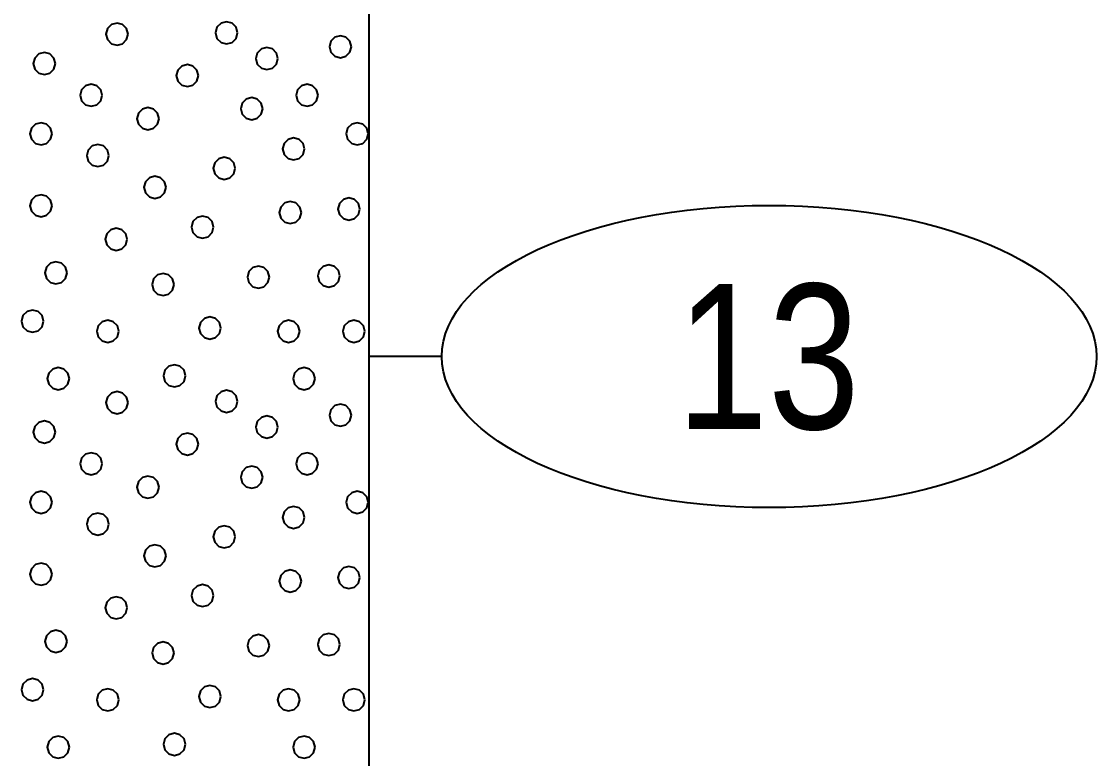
# Model space of a CAD drawing. Extents: x -76 to 974, y -1080 to -735.
# Drawn here: x 459.3 to 466.71, y -999.76 to -994.68 of the extents above; entities that cross this region are included whole.
import ezdxf
from ezdxf.enums import TextEntityAlignment as Align

# ---------------------------------------------------------------- set-up
doc = ezdxf.new("R2010")
doc.units = 0
doc.header["$LTSCALE"] = 0.36
doc.layers.add('27', color=7, linetype='Continuous', lineweight=40)

msp = doc.modelspace()

# ---------------------------------------------------------------- linework, layer by layer
at = {"layer": '27'}
for p, q in [((461.6974, -1002.49), (461.6974, -994.39)), ((462.1975, -996.99), (461.6975, -996.99))]:
    msp.add_line(p, q, dxfattribs=at)
for points in [[(460.0343, -994.7679), (460.0241, -994.7298), (459.9962, -994.702), (459.9581, -994.6917), (459.92, -994.702), (459.8921, -994.7298), (459.8819, -994.7679), (459.8921, -994.806), (459.92, -994.8339), (459.9581, -994.8441), (459.9962, -994.8339), (460.0241, -994.806)], [(460.7894, -994.759), (460.7792, -994.7209), (460.7513, -994.693), (460.7132, -994.6828), (460.6751, -994.693), (460.6472, -994.7209), (460.637, -994.759), (460.6472, -994.7971), (460.6751, -994.8249), (460.7132, -994.8352), (460.7513, -994.8249), (460.7792, -994.7971)], [(461.5748, -994.8548), (461.5646, -994.8167), (461.5367, -994.7888), (461.4986, -994.7786), (461.4605, -994.7888), (461.4327, -994.8167), (461.4224, -994.8548), (461.4327, -994.8929), (461.4605, -994.9208), (461.4986, -994.931), (461.5367, -994.9208), (461.5646, -994.8929)], [(461.0676, -994.9362), (461.0574, -994.8981), (461.0295, -994.8702), (460.9914, -994.86), (460.9533, -994.8702), (460.9254, -994.8981), (460.9152, -994.9362), (460.9254, -994.9743), (460.9533, -995.0022), (460.9914, -995.0124), (461.0295, -995.0022), (461.0574, -994.9743)], [(459.5332, -994.9705), (459.523, -994.9324), (459.4951, -994.9045), (459.457, -994.8943), (459.4189, -994.9045), (459.391, -994.9324), (459.3808, -994.9705), (459.391, -995.0086), (459.4189, -995.0365), (459.457, -995.0467), (459.4951, -995.0365), (459.523, -995.0086)], [(460.5193, -995.0537), (460.5091, -995.0156), (460.4812, -994.9877), (460.4431, -994.9775), (460.405, -994.9877), (460.3771, -995.0156), (460.3669, -995.0537), (460.3771, -995.0918), (460.405, -995.1197), (460.4431, -995.1299), (460.4812, -995.1197), (460.5091, -995.0918)], [(459.8561, -995.1892), (459.8459, -995.1511), (459.818, -995.1232), (459.7799, -995.113), (459.7418, -995.1232), (459.7139, -995.1511), (459.7037, -995.1892), (459.7139, -995.2273), (459.7418, -995.2552), (459.7799, -995.2654), (459.818, -995.2552), (459.8459, -995.2273)], [(461.3447, -995.1892), (461.3345, -995.1511), (461.3066, -995.1232), (461.2685, -995.113), (461.2304, -995.1232), (461.2026, -995.1511), (461.1923, -995.1892), (461.2026, -995.2273), (461.2304, -995.2552), (461.2685, -995.2654), (461.3066, -995.2552), (461.3345, -995.2273)], [(460.9634, -995.282), (460.9532, -995.2439), (460.9253, -995.216), (460.8872, -995.2058), (460.8491, -995.216), (460.8212, -995.2439), (460.811, -995.282), (460.8212, -995.3201), (460.8491, -995.348), (460.8872, -995.3582), (460.9253, -995.348), (460.9532, -995.3201)], [(460.2476, -995.3506), (460.2374, -995.3125), (460.2095, -995.2846), (460.1714, -995.2744), (460.1333, -995.2846), (460.1054, -995.3125), (460.0952, -995.3506), (460.1054, -995.3887), (460.1333, -995.4166), (460.1714, -995.4268), (460.2095, -995.4166), (460.2374, -995.3887)], [(459.5103, -995.4549), (459.5001, -995.4168), (459.4722, -995.3889), (459.4341, -995.3787), (459.396, -995.3889), (459.3681, -995.4168), (459.3579, -995.4549), (459.3681, -995.493), (459.396, -995.5209), (459.4341, -995.5311), (459.4722, -995.5209), (459.5001, -995.493)], [(461.6905, -995.4549), (461.6803, -995.4168), (461.6524, -995.3889), (461.6143, -995.3787), (461.5762, -995.3889), (461.5483, -995.4168), (461.5381, -995.4549), (461.5483, -995.493), (461.5762, -995.5209), (461.6143, -995.5311), (461.6524, -995.5209), (461.6803, -995.493)], [(459.9019, -995.6049), (459.8916, -995.5668), (459.8638, -995.5389), (459.8257, -995.5287), (459.7876, -995.5389), (459.7597, -995.5668), (459.7495, -995.6049), (459.7597, -995.643), (459.7876, -995.6709), (459.8257, -995.6811), (459.8638, -995.6709), (459.8916, -995.643)], [(461.2519, -995.5591), (461.2417, -995.521), (461.2138, -995.4931), (461.1757, -995.4829), (461.1376, -995.4931), (461.1098, -995.521), (461.0995, -995.5591), (461.1098, -995.5972), (461.1376, -995.6251), (461.1757, -995.6353), (461.2138, -995.6251), (461.2417, -995.5972)], [(460.7739, -995.6926), (460.7637, -995.6545), (460.7358, -995.6266), (460.6977, -995.6164), (460.6596, -995.6266), (460.6318, -995.6545), (460.6215, -995.6926), (460.6318, -995.7307), (460.6596, -995.7586), (460.6977, -995.7688), (460.7358, -995.7586), (460.7637, -995.7307)], [(460.2959, -995.8235), (460.2857, -995.7854), (460.2578, -995.7576), (460.2197, -995.7473), (460.1816, -995.7576), (460.1538, -995.7854), (460.1435, -995.8235), (460.1538, -995.8616), (460.1816, -995.8895), (460.2197, -995.8997), (460.2578, -995.8895), (460.2857, -995.8616)], [(459.5103, -995.9507), (459.5001, -995.9126), (459.4722, -995.8847), (459.4341, -995.8745), (459.396, -995.8847), (459.3681, -995.9126), (459.3579, -995.9507), (459.3681, -995.9888), (459.396, -996.0167), (459.4341, -996.0269), (459.4722, -996.0167), (459.5001, -995.9888)], [(461.6333, -995.9736), (461.6231, -995.9355), (461.5952, -995.9076), (461.5571, -995.8974), (461.519, -995.9076), (461.4911, -995.9355), (461.4809, -995.9736), (461.4911, -996.0117), (461.519, -996.0395), (461.5571, -996.0498), (461.5952, -996.0395), (461.6231, -996.0117)], [(461.2291, -995.9977), (461.2189, -995.9596), (461.191, -995.9317), (461.1529, -995.9215), (461.1148, -995.9317), (461.0869, -995.9596), (461.0767, -995.9977), (461.0869, -996.0358), (461.1148, -996.0637), (461.1529, -996.0739), (461.191, -996.0637), (461.2189, -996.0358)], [(460.6239, -996.0981), (460.6137, -996.06), (460.5858, -996.0321), (460.5477, -996.0219), (460.5096, -996.0321), (460.4817, -996.06), (460.4715, -996.0981), (460.4817, -996.1362), (460.5096, -996.1641), (460.5477, -996.1743), (460.5858, -996.1641), (460.6137, -996.1362)], [(460.029, -996.182), (460.0188, -996.1439), (459.9909, -996.1161), (459.9528, -996.1058), (459.9147, -996.1161), (459.8868, -996.1439), (459.8766, -996.182), (459.8868, -996.2201), (459.9147, -996.248), (459.9528, -996.2582), (459.9909, -996.248), (460.0188, -996.2201)], [(459.6133, -996.4134), (459.6031, -996.3753), (459.5752, -996.3474), (459.5371, -996.3372), (459.499, -996.3474), (459.4711, -996.3753), (459.4609, -996.4134), (459.4711, -996.4515), (459.499, -996.4794), (459.5371, -996.4896), (459.5752, -996.4794), (459.6031, -996.4515)], [(461.4948, -996.435), (461.4845, -996.3969), (461.4567, -996.369), (461.4186, -996.3588), (461.3805, -996.369), (461.3526, -996.3969), (461.3424, -996.435), (461.3526, -996.4731), (461.3805, -996.501), (461.4186, -996.5112), (461.4567, -996.501), (461.4845, -996.4731)], [(460.3519, -996.4935), (460.3417, -996.4554), (460.3138, -996.4275), (460.2757, -996.4173), (460.2376, -996.4275), (460.2097, -996.4554), (460.1995, -996.4935), (460.2097, -996.5316), (460.2376, -996.5595), (460.2757, -996.5697), (460.3138, -996.5595), (460.3417, -996.5316)], [(461.0091, -996.4427), (460.9989, -996.4046), (460.971, -996.3767), (460.9329, -996.3665), (460.8948, -996.3767), (460.8669, -996.4046), (460.8567, -996.4427), (460.8669, -996.4808), (460.8948, -996.5086), (460.9329, -996.5189), (460.971, -996.5086), (460.9989, -996.4808)], [(459.4518, -996.7465), (459.4416, -996.7084), (459.4137, -996.6805), (459.3756, -996.6703), (459.3375, -996.6805), (459.3096, -996.7084), (459.2994, -996.7465), (459.3096, -996.7846), (459.3375, -996.8125), (459.3756, -996.8227), (459.4137, -996.8125), (459.4416, -996.7846)], [(460.6748, -996.7935), (460.6646, -996.7554), (460.6367, -996.7275), (460.5986, -996.7173), (460.5605, -996.7275), (460.5326, -996.7554), (460.5224, -996.7935), (460.5326, -996.8316), (460.5605, -996.8595), (460.5986, -996.8697), (460.6367, -996.8595), (460.6646, -996.8316)], [(459.9705, -996.8164), (459.9603, -996.7783), (459.9324, -996.7504), (459.8943, -996.7402), (459.8562, -996.7504), (459.8283, -996.7783), (459.8181, -996.8164), (459.8283, -996.8545), (459.8562, -996.8824), (459.8943, -996.8926), (459.9324, -996.8824), (459.9603, -996.8545)], [(461.2176, -996.8164), (461.2074, -996.7783), (461.1795, -996.7504), (461.1414, -996.7402), (461.1033, -996.7504), (461.0754, -996.7783), (461.0652, -996.8164), (461.0754, -996.8545), (461.1033, -996.8824), (461.1414, -996.8926), (461.1795, -996.8824), (461.2074, -996.8545)], [(461.6676, -996.8164), (461.6574, -996.7783), (461.6295, -996.7504), (461.5914, -996.7402), (461.5533, -996.7504), (461.5255, -996.7783), (461.5152, -996.8164), (461.5255, -996.8545), (461.5533, -996.8824), (461.5914, -996.8926), (461.6295, -996.8824), (461.6574, -996.8545)], [(459.6294, -997.1427), (459.6191, -997.1046), (459.5913, -997.0767), (459.5532, -997.0665), (459.5151, -997.0767), (459.4872, -997.1046), (459.477, -997.1427), (459.4872, -997.1808), (459.5151, -997.2087), (459.5532, -997.2189), (459.5913, -997.2087), (459.6191, -997.1808)], [(460.4303, -997.1231), (460.4201, -997.085), (460.3922, -997.0571), (460.3541, -997.0469), (460.316, -997.0571), (460.2881, -997.085), (460.2779, -997.1231), (460.2881, -997.1612), (460.316, -997.1891), (460.3541, -997.1993), (460.3922, -997.1891), (460.4201, -997.1612)], [(461.324, -997.1427), (461.3138, -997.1046), (461.2859, -997.0767), (461.2478, -997.0665), (461.2097, -997.0767), (461.1818, -997.1046), (461.1716, -997.1427), (461.1818, -997.1808), (461.2097, -997.2087), (461.2478, -997.2189), (461.2859, -997.2087), (461.3138, -997.1808)], [(460.0343, -997.3079), (460.0241, -997.2698), (459.9962, -997.242), (459.9581, -997.2317), (459.92, -997.242), (459.8921, -997.2698), (459.8819, -997.3079), (459.8921, -997.346), (459.92, -997.3739), (459.9581, -997.3841), (459.9962, -997.3739), (460.0241, -997.346)], [(460.7894, -997.299), (460.7792, -997.2609), (460.7513, -997.233), (460.7132, -997.2228), (460.6751, -997.233), (460.6472, -997.2609), (460.637, -997.299), (460.6472, -997.3371), (460.6751, -997.3649), (460.7132, -997.3752), (460.7513, -997.3649), (460.7792, -997.3371)], [(461.5748, -997.3948), (461.5646, -997.3567), (461.5367, -997.3288), (461.4986, -997.3186), (461.4605, -997.3288), (461.4327, -997.3567), (461.4224, -997.3948), (461.4327, -997.4329), (461.4605, -997.4608), (461.4986, -997.471), (461.5367, -997.4608), (461.5646, -997.4329)], [(461.0676, -997.4762), (461.0574, -997.4381), (461.0295, -997.4102), (460.9914, -997.4), (460.9533, -997.4102), (460.9254, -997.4381), (460.9152, -997.4762), (460.9254, -997.5143), (460.9533, -997.5422), (460.9914, -997.5524), (461.0295, -997.5422), (461.0574, -997.5143)], [(459.5332, -997.5105), (459.523, -997.4724), (459.4951, -997.4445), (459.457, -997.4343), (459.4189, -997.4445), (459.391, -997.4724), (459.3808, -997.5105), (459.391, -997.5486), (459.4189, -997.5765), (459.457, -997.5867), (459.4951, -997.5765), (459.523, -997.5486)], [(460.5193, -997.5937), (460.5091, -997.5556), (460.4812, -997.5277), (460.4431, -997.5175), (460.405, -997.5277), (460.3771, -997.5556), (460.3669, -997.5937), (460.3771, -997.6318), (460.405, -997.6597), (460.4431, -997.6699), (460.4812, -997.6597), (460.5091, -997.6318)], [(459.8561, -997.7292), (459.8459, -997.6911), (459.818, -997.6632), (459.7799, -997.653), (459.7418, -997.6632), (459.7139, -997.6911), (459.7037, -997.7292), (459.7139, -997.7673), (459.7418, -997.7952), (459.7799, -997.8054), (459.818, -997.7952), (459.8459, -997.7673)], [(461.3447, -997.7292), (461.3345, -997.6911), (461.3066, -997.6632), (461.2685, -997.653), (461.2304, -997.6632), (461.2026, -997.6911), (461.1923, -997.7292), (461.2026, -997.7673), (461.2304, -997.7952), (461.2685, -997.8054), (461.3066, -997.7952), (461.3345, -997.7673)], [(460.9634, -997.822), (460.9532, -997.7839), (460.9253, -997.756), (460.8872, -997.7458), (460.8491, -997.756), (460.8212, -997.7839), (460.811, -997.822), (460.8212, -997.8601), (460.8491, -997.888), (460.8872, -997.8982), (460.9253, -997.888), (460.9532, -997.8601)], [(460.2476, -997.8906), (460.2374, -997.8525), (460.2095, -997.8246), (460.1714, -997.8144), (460.1333, -997.8246), (460.1054, -997.8525), (460.0952, -997.8906), (460.1054, -997.9287), (460.1333, -997.9566), (460.1714, -997.9668), (460.2095, -997.9566), (460.2374, -997.9287)], [(459.5103, -997.9949), (459.5001, -997.9568), (459.4722, -997.9289), (459.4341, -997.9187), (459.396, -997.9289), (459.3681, -997.9568), (459.3579, -997.9949), (459.3681, -998.033), (459.396, -998.0609), (459.4341, -998.0711), (459.4722, -998.0609), (459.5001, -998.033)], [(461.6905, -997.9949), (461.6803, -997.9568), (461.6524, -997.9289), (461.6143, -997.9187), (461.5762, -997.9289), (461.5483, -997.9568), (461.5381, -997.9949), (461.5483, -998.033), (461.5762, -998.0609), (461.6143, -998.0711), (461.6524, -998.0609), (461.6803, -998.033)], [(461.2519, -998.0991), (461.2417, -998.061), (461.2138, -998.0331), (461.1757, -998.0229), (461.1376, -998.0331), (461.1098, -998.061), (461.0995, -998.0991), (461.1098, -998.1372), (461.1376, -998.1651), (461.1757, -998.1753), (461.2138, -998.1651), (461.2417, -998.1372)], [(459.9019, -998.1449), (459.8916, -998.1068), (459.8638, -998.0789), (459.8257, -998.0687), (459.7876, -998.0789), (459.7597, -998.1068), (459.7495, -998.1449), (459.7597, -998.183), (459.7876, -998.2109), (459.8257, -998.2211), (459.8638, -998.2109), (459.8916, -998.183)], [(460.7739, -998.2326), (460.7637, -998.1945), (460.7358, -998.1666), (460.6977, -998.1564), (460.6596, -998.1666), (460.6318, -998.1945), (460.6215, -998.2326), (460.6318, -998.2707), (460.6596, -998.2986), (460.6977, -998.3088), (460.7358, -998.2986), (460.7637, -998.2707)], [(460.2959, -998.3635), (460.2857, -998.3254), (460.2578, -998.2976), (460.2197, -998.2873), (460.1816, -998.2976), (460.1538, -998.3254), (460.1435, -998.3635), (460.1538, -998.4016), (460.1816, -998.4295), (460.2197, -998.4397), (460.2578, -998.4295), (460.2857, -998.4016)], [(459.5103, -998.4907), (459.5001, -998.4526), (459.4722, -998.4247), (459.4341, -998.4145), (459.396, -998.4247), (459.3681, -998.4526), (459.3579, -998.4907), (459.3681, -998.5288), (459.396, -998.5567), (459.4341, -998.5669), (459.4722, -998.5567), (459.5001, -998.5288)], [(461.6333, -998.5136), (461.6231, -998.4755), (461.5952, -998.4476), (461.5571, -998.4374), (461.519, -998.4476), (461.4911, -998.4755), (461.4809, -998.5136), (461.4911, -998.5517), (461.519, -998.5795), (461.5571, -998.5898), (461.5952, -998.5795), (461.6231, -998.5517)], [(461.2291, -998.5377), (461.2189, -998.4996), (461.191, -998.4717), (461.1529, -998.4615), (461.1148, -998.4717), (461.0869, -998.4996), (461.0767, -998.5377), (461.0869, -998.5758), (461.1148, -998.6037), (461.1529, -998.6139), (461.191, -998.6037), (461.2189, -998.5758)], [(460.6239, -998.6381), (460.6137, -998.6), (460.5858, -998.5721), (460.5477, -998.5619), (460.5096, -998.5721), (460.4817, -998.6), (460.4715, -998.6381), (460.4817, -998.6762), (460.5096, -998.7041), (460.5477, -998.7143), (460.5858, -998.7041), (460.6137, -998.6762)], [(460.029, -998.722), (460.0188, -998.6839), (459.9909, -998.6561), (459.9528, -998.6458), (459.9147, -998.6561), (459.8868, -998.6839), (459.8766, -998.722), (459.8868, -998.7601), (459.9147, -998.788), (459.9528, -998.7982), (459.9909, -998.788), (460.0188, -998.7601)], [(459.6133, -998.9534), (459.6031, -998.9153), (459.5752, -998.8874), (459.5371, -998.8772), (459.499, -998.8874), (459.4711, -998.9153), (459.4609, -998.9534), (459.4711, -998.9915), (459.499, -999.0194), (459.5371, -999.0296), (459.5752, -999.0194), (459.6031, -998.9915)], [(460.3519, -999.0335), (460.3417, -998.9954), (460.3138, -998.9675), (460.2757, -998.9573), (460.2376, -998.9675), (460.2097, -998.9954), (460.1995, -999.0335), (460.2097, -999.0716), (460.2376, -999.0995), (460.2757, -999.1097), (460.3138, -999.0995), (460.3417, -999.0716)], [(461.0091, -998.9827), (460.9989, -998.9446), (460.971, -998.9167), (460.9329, -998.9065), (460.8948, -998.9167), (460.8669, -998.9446), (460.8567, -998.9827), (460.8669, -999.0208), (460.8948, -999.0486), (460.9329, -999.0589), (460.971, -999.0486), (460.9989, -999.0208)], [(461.4948, -998.975), (461.4845, -998.9369), (461.4567, -998.909), (461.4186, -998.8988), (461.3805, -998.909), (461.3526, -998.9369), (461.3424, -998.975), (461.3526, -999.0131), (461.3805, -999.041), (461.4186, -999.0512), (461.4567, -999.041), (461.4845, -999.0131)], [(459.4518, -999.2865), (459.4416, -999.2484), (459.4137, -999.2205), (459.3756, -999.2103), (459.3375, -999.2205), (459.3096, -999.2484), (459.2994, -999.2865), (459.3096, -999.3246), (459.3375, -999.3525), (459.3756, -999.3627), (459.4137, -999.3525), (459.4416, -999.3246)], [(459.9705, -999.3564), (459.9603, -999.3183), (459.9324, -999.2904), (459.8943, -999.2802), (459.8562, -999.2904), (459.8283, -999.3183), (459.8181, -999.3564), (459.8283, -999.3945), (459.8562, -999.4224), (459.8943, -999.4326), (459.9324, -999.4224), (459.9603, -999.3945)], [(460.6748, -999.3335), (460.6646, -999.2954), (460.6367, -999.2675), (460.5986, -999.2573), (460.5605, -999.2675), (460.5326, -999.2954), (460.5224, -999.3335), (460.5326, -999.3716), (460.5605, -999.3995), (460.5986, -999.4097), (460.6367, -999.3995), (460.6646, -999.3716)], [(461.2176, -999.3564), (461.2074, -999.3183), (461.1795, -999.2904), (461.1414, -999.2802), (461.1033, -999.2904), (461.0754, -999.3183), (461.0652, -999.3564), (461.0754, -999.3945), (461.1033, -999.4224), (461.1414, -999.4326), (461.1795, -999.4224), (461.2074, -999.3945)], [(461.6676, -999.3564), (461.6574, -999.3183), (461.6295, -999.2904), (461.5914, -999.2802), (461.5533, -999.2904), (461.5255, -999.3183), (461.5152, -999.3564), (461.5255, -999.3945), (461.5533, -999.4224), (461.5914, -999.4326), (461.6295, -999.4224), (461.6574, -999.3945)], [(459.6294, -999.6827), (459.6191, -999.6446), (459.5913, -999.6167), (459.5532, -999.6065), (459.5151, -999.6167), (459.4872, -999.6446), (459.477, -999.6827), (459.4872, -999.7208), (459.5151, -999.7487), (459.5532, -999.7589), (459.5913, -999.7487), (459.6191, -999.7208)], [(460.4303, -999.6631), (460.4201, -999.625), (460.3922, -999.5971), (460.3541, -999.5869), (460.316, -999.5971), (460.2881, -999.625), (460.2779, -999.6631), (460.2881, -999.7012), (460.316, -999.7291), (460.3541, -999.7393), (460.3922, -999.7291), (460.4201, -999.7012)], [(461.324, -999.6827), (461.3138, -999.6446), (461.2859, -999.6167), (461.2478, -999.6065), (461.2097, -999.6167), (461.1818, -999.6446), (461.1716, -999.6827), (461.1818, -999.7208), (461.2097, -999.7487), (461.2478, -999.7589), (461.2859, -999.7487), (461.3138, -999.7208)]]:
    msp.add_lwpolyline(points, close=True, dxfattribs=at)
msp.add_ellipse((464.4549, -996.99), major_axis=(2.2574, 0), ratio=0.461538, dxfattribs=at)

# ---------------------------------------------------------------- texts
at = {"layer": '27', "width": 0.85}
msp.add_text('13', height=1, dxfattribs=at).set_placement((464.4477, -997.49), align=Align.CENTER)

doc.saveas('drawing.dxf')
